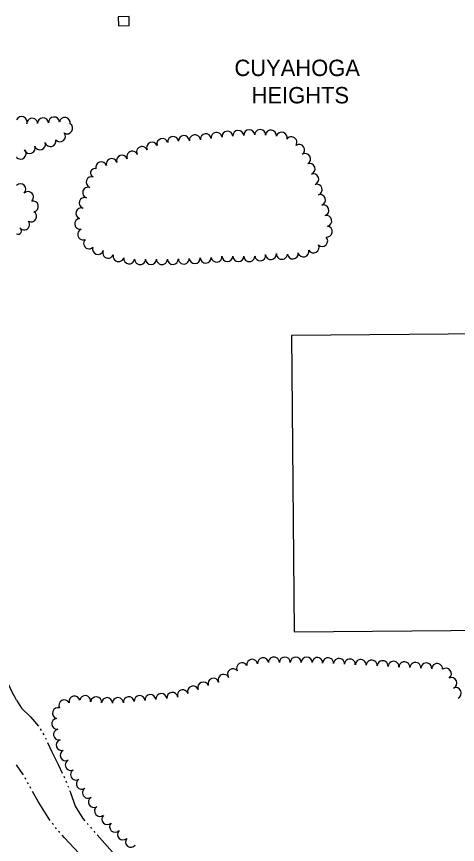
# Model space of a CAD drawing. Extents: x -25029 to 2274964, y -81170 to 687028.
# Drawn here: x -9748 to -8942, y -63252 to -61737 of the extents above; entities that cross this region are included whole.
import ezdxf

# ---------------------------------------------------------------- set-up
doc = ezdxf.new("R2010")
doc.units = 0
for name, color, linetype in [('BLDG', 7, 'Continuous'), ('CITY-NAME', 7, 'Continuous'), ('TREES', 7, 'Continuous'), ('WATER', 7, 'Continuous')]:
    doc.layers.add(name, color=color, linetype=linetype)

msp = doc.modelspace()

# ---------------------------------------------------------------- linework, layer by layer
at = {"layer": 'BLDG'}
for points in [[(-9561.9, -61754.4), (-9542, -61753.9), (-9542.5, -61737.4), (-9562.4, -61738)], [(-8738.3, -62859.2), (-8738.2, -62865.3), (-8677.5, -62864.8), (-8677.9, -62823.5), (-8688.2, -62823.6), (-8689.4, -62681.8), (-8632.2, -62646.6), (-8653.5, -62611.9), (-8654, -62556.9), (-8710, -62589.8), (-8741, -62590.1), (-8743.3, -62316.8), (-9245, -62321), (-9240.5, -62863.4)]]:
    msp.add_lwpolyline(points, close=True, dxfattribs=at)
at = {"layer": 'TREES'}
for centre, radius, start, end in [((-9739.1, -61930.3), 10, 338.5647, 158.5647), ((-9719.8, -61933.6), 10, 1.9455, 181.9455), ((-9699.8, -61932.7), 10, 3.6949, 183.6949), ((-9679.8, -61931.2), 10, 4.6293, 184.6293), ((-9660, -61932), 10, 350.6707, 170.6707), ((-9655.6, -61942), 10, 237.149, 57.149), ((-9668.8, -61956.6), 10, 218.1907, 38.1907), ((-9422, -61963.9), 10, 4.507, 184.507), ((-9402.1, -61961.9), 10, 6.9588, 186.9588), ((-9382.3, -61959.3), 10, 8.0697, 188.0697), ((-9362.4, -61957.2), 10, 4.3499, 184.3499), ((-9342.5, -61955.7), 10, 3.986, 183.986), ((-9322.5, -61954.5), 10, 2.6864, 182.6864), ((-9302.5, -61954.1), 10, 359.6866, 179.6866), ((-9282.6, -61955.1), 10, 354.663, 174.663), ((-9263, -61958.9), 10, 343.3403, 163.3403), ((-9705.5, -61971.3), 10, 198.8961, 18.8961), ((-9686.4, -61965.4), 10, 195.1297, 15.1297), ((-9500.3, -61977.2), 10, 22.689, 202.689), ((-9481.5, -61970.7), 10, 15.0111, 195.0111), ((-9461.9, -61966.9), 10, 7.1486, 187.1486), ((-9442, -61965.2), 10, 2.6479, 182.6479), ((-9245.2, -61967.4), 10, 325.611, 145.611), ((-9741, -61988.3), 10, 222.7682, 42.7682), ((-9724.3, -61978), 10, 200.5439, 20.5439), ((-9536.7, -61993.8), 10, 25.1304, 205.1304), ((-9518.6, -61985.3), 10, 25.1287, 205.1287), ((-9231.2, -61981.3), 10, 305.0846, 125.0846), ((-9748.4, -61995.4), 0.313, 267.5877, 87.5877), ((-9574.3, -62007.2), 10, 16.6125, 196.6125), ((-9555.3, -62001.2), 10, 18.557, 198.557), ((-9220.4, -61998.1), 10, 299.99, 119.9899), ((-9593.5, -62013.1), 10, 17.2629, 197.2629), ((-9212.1, -62016.2), 10, 289.6706, 109.6706), ((-9605.5, -62023.5), 7.87, 71.6837, 251.6837), ((-9205.4, -62035), 10, 289.2198, 109.2198), ((-9741.3, -62053.3), 10, 315.1162, 135.1162), ((-9611.1, -62040.5), 10, 71.6837, 251.6837), ((-9199, -62054), 10, 288.1708, 108.1708), ((-9727.4, -62067.7), 10, 312.532, 132.532), ((-9617.4, -62059.5), 10, 71.6837, 251.6837), ((-9718.5, -62084.8), 10, 282.3385, 102.3385), ((-9623.7, -62078.4), 9.98, 71.6837, 251.6837), ((-9192.9, -62073), 10, 287.5188, 107.5188), ((-9629.9, -62097.4), 10, 71.6989, 251.6989), ((-9186.7, -62092), 10, 288.3053, 108.3053), ((-9721.5, -62103.2), 10, 239.6684, 59.6684), ((-9181.5, -62111.3), 10, 282.1712, 102.1712), ((-9734.4, -62118), 10, 218.1191, 38.1191), ((-9631.8, -62116.8), 10, 97.6237, 277.6237), ((-9180.6, -62131), 10, 262.6734, 82.6734), ((-9745.3, -62129.6), 6.21, 240.4029, 60.4029), ((-9626.5, -62135.9), 10, 112.8593, 292.8593), ((-9615.8, -62152.4), 10, 133.355, 313.355), ((-9189, -62148), 10, 225.2016, 45.2016), ((-9599.4, -62162.7), 10, 162.4889, 342.4889), ((-9580.6, -62169.4), 10, 158.1992, 338.1992), ((-9223.2, -62167.3), 10, 194.6357, 14.6357), ((-9204.8, -62159.9), 10, 208.7638, 28.7638), ((-9561.7, -62175.9), 10, 163.7201, 343.7201), ((-9542.2, -62180.1), 10, 172.4215, 352.4215), ((-9522.3, -62181.2), 10, 180.7642, 0.7642), ((-9502.3, -62181.1), 10, 180.0543, 0.0543), ((-9482.3, -62181.2), 10, 179.2857, 359.2857), ((-9462.3, -62181), 10, 181.7175, 1.7175), ((-9442.3, -62180.3), 10, 182.7388, 2.7388), ((-9422.3, -62179.4), 10, 182.4314, 2.4314), ((-9402.3, -62178.5), 10, 182.5519, 2.5519), ((-9382.4, -62176.8), 10, 186.9923, 6.9923), ((-9362.5, -62175.6), 10, 179.8973, 359.8973), ((-9342.5, -62175.8), 10, 179.0738, 359.0738), ((-9322.5, -62175.8), 10, 181.1854, 1.1854), ((-9302.6, -62174.3), 10, 186.9413, 6.9413), ((-9282.7, -62172.1), 10, 185.805, 5.805), ((-9262.8, -62171.6), 10, 177.1753, 357.1753), ((-9242.8, -62171), 10, 186.6112, 6.6112), ((-9335.7, -62929.8), 10, 29.9862, 209.9862), ((-9317.1, -62923.4), 10, 8.1093, 188.1093), ((-9297.3, -62920.6), 10, 7.4947, 187.4947), ((-9277.4, -62919.3), 10, 0.2921, 180.2921), ((-9257.4, -62919.3), 10, 359.7168, 179.7168), ((-9237.4, -62919.4), 10, 359.4811, 179.4811), ((-9217.4, -62919.4), 10, 0.6412, 180.6412), ((-9197.8, -62919.8), 9.56, 357.0123, 177.0123), ((-9178.3, -62920.8), 10, 357.0123, 177.0123), ((-9158.3, -62921.9), 10, 357.0123, 177.0123), ((-9138.4, -62922.9), 10, 357.0123, 177.0123), ((-9118.4, -62923.9), 10, 357.0123, 177.0123), ((-9098.4, -62925), 10, 357.0123, 177.0123), ((-9078.4, -62926), 10, 357.0123, 177.0123), ((-9058.5, -62927.1), 10, 357.0123, 177.0123), ((-9038.5, -62928.1), 10, 357.0123, 177.0123), ((-9018.5, -62929.2), 10, 357.0123, 177.0123), ((-8998.5, -62930.2), 10, 357.0123, 177.0123), ((-8978.6, -62931.2), 10, 357.0123, 177.0123), ((-9352.3, -62940.7), 10, 36.594, 216.594), ((-8962.6, -62939.7), 10, 306.9953, 126.9953), ((-9388, -62958.2), 10, 17.3773, 197.3773), ((-9369.4, -62951), 10, 25.3742, 205.3742), ((-8952.5, -62956.9), 10, 293.6153, 113.6153), ((-9444.1, -62979.4), 10, 20.3633, 200.3633), ((-9425.4, -62972.3), 10, 21.2095, 201.2095), ((-9406.8, -62965), 10, 21.9169, 201.9169), ((-8944.5, -62975.2), 10, 293.6153, 113.6153), ((-9642.4, -62990.7), 10, 12.6103, 192.6103), ((-9622.7, -62989.8), 10, 352.6308, 172.6308), ((-9602.8, -62992.2), 10, 353.5717, 173.5717), ((-9582.9, -62993.6), 10, 358.1951, 178.1951), ((-9562.9, -62993.6), 10, 1.7939, 181.7939), ((-9543, -62992), 10, 7.2531, 187.2531), ((-9523.1, -62989.9), 10, 5.1244, 185.1244), ((-9503.2, -62988), 10, 5.7517, 185.7517), ((-9483.3, -62986.2), 10, 4.553, 184.553), ((-9463.4, -62984.1), 10, 7.1705, 187.1705), ((-9660.9, -62997.6), 10, 28.2815, 208.2815), ((-9672.6, -63011.9), 10, 73.6257, 253.6257), ((-9674, -63031.4), 10, 97.8438, 277.8438), ((-9670.7, -63051.1), 10, 101.4356, 281.4356), ((-9665.8, -63070.5), 10, 106.6742, 286.6742), ((-9658.5, -63089.1), 10, 116.24, 296.24), ((-9649.3, -63106.8), 10, 118.4756, 298.4756), ((-9639.6, -63124.3), 10, 119.8962, 299.8962), ((-9629, -63141.2), 10, 124.3335, 304.3335), ((-9617.7, -63157.7), 10, 124.1462, 304.1462), ((-9606.9, -63174.6), 10, 121.0609, 301.0609), ((-9595.6, -63191), 10, 127.8427, 307.8427), ((-9582.4, -63206), 10, 135.2176, 315.2176), ((-9568.1, -63220), 10, 136.15, 316.15), ((-9553.8, -63234), 10, 134.8531, 314.8531), ((-9539, -63247.3), 10, 141.436, 321.436)]:
    msp.add_arc(centre, radius, start, end, dxfattribs=at)
at = {"layer": 'WATER'}
for p, q in [((-9704.9, -63040.8), (-9703.4, -63043.5)), ((-9700.2, -63048.9), (-9698.6, -63051.5)), ((-9731.3, -63133.3), (-9732.8, -63130.6)), ((-9662, -63127.5), (-9660.7, -63130.4)), ((-9658.2, -63136.1), (-9657.1, -63139)), ((-9726.7, -63141.5), (-9728.3, -63138.8)), ((-9722.2, -63149.7), (-9723.7, -63147)), ((-9654.7, -63144.8), (-9653.6, -63147.7)), ((-9681, -63216), (-9682.9, -63213.5)), ((-9675.5, -63223.5), (-9677.3, -63221)), ((-9619.3, -63213.6), (-9617.3, -63215.9)), ((-9613.2, -63220.7), (-9611.2, -63223.1)), ((-9669.3, -63230.6), (-9671.4, -63228.3)), ((-9607.1, -63227.8), (-9605, -63230.1))]:
    msp.add_line(p, q, dxfattribs=at)
for points in [[(-9748.4, -62988), (-9749, -62987), (-9749.8, -62985.6), (-9751.2, -62983.1), (-9753.3, -62979.2), (-9756.1, -62973.6), (-9759.5, -62966.7), (-9763, -62959.2), (-9766.6, -62951.5), (-9770.1, -62943.8), (-9773.6, -62936.1), (-9775.6, -62931.8)], [(-9748.4, -62988), (-9739.2, -63002.9), (-9722.6, -63018.6), (-9708.3, -63035.5)], [(-9695.4, -63056.9), (-9694.6, -63058.3), (-9694, -63059.7)], [(-9691.5, -63065.4), (-9683.9, -63082.5), (-9671.5, -63107.3), (-9664.7, -63121.9)], [(-9735.8, -63125.1), (-9737.4, -63122.2), (-9746.2, -63110.5), (-9748.4, -63106.5)], [(-9686.6, -63208.4), (-9690.5, -63203), (-9708.8, -63173.9), (-9719.2, -63155.2)], [(-9651.2, -63153.5), (-9649.7, -63157.2), (-9641.2, -63182.2), (-9627.1, -63204.6), (-9623.4, -63208.8)], [(-9622.1, -63280.6), (-9625.2, -63277.9), (-9660.8, -63240.4), (-9665.2, -63235.3)], [(-9600.9, -63234.8), (-9591.8, -63245.1), (-9572.9, -63266.3), (-9557.4, -63279.5)]]:
    msp.add_lwpolyline(points, dxfattribs=at)

# ---------------------------------------------------------------- texts
at = {"layer": 'CITY-NAME'}
for s, p in [('CUYAHOGA', (-9349.6, -61846.3)), ('HEIGHTS', (-9318.2, -61896.3))]:
    msp.add_text(s, height=30, dxfattribs=at).set_placement(p)

doc.saveas('drawing.dxf')
